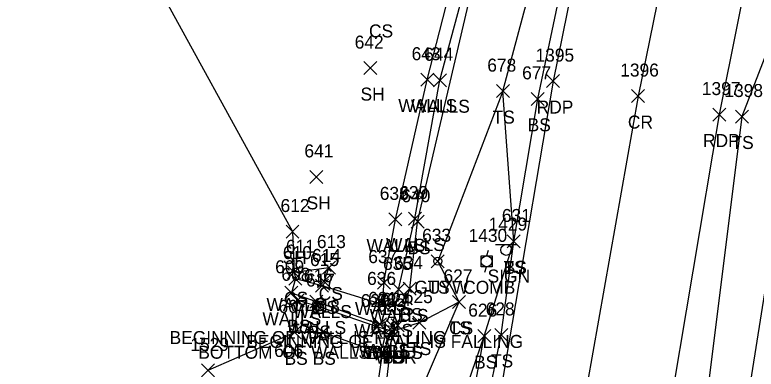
# Model space of a CAD drawing. Extents: x 1509053 to 1511576, y 400838 to 402572.
# Drawn here: x 1509675.3 to 1509789.5, y 401423.4 to 401477.9 of the extents above; entities that cross this region are included whole.
import ezdxf

# ---------------------------------------------------------------- set-up
doc = ezdxf.new("R2010")
doc.units = 0
for name, color, linetype in [('L_A', 7, 'Continuous'), ('L_C', 7, 'Continuous'), ('L_I', 7, 'Continuous'), ('L_TIC', 7, 'Continuous'), ('LABL', 7, 'Continuous'), ('LAWA', 7, 'Continuous'), ('LELB', 7, 'Continuous'), ('LFNC', 7, 'Continuous'), ('LSOGP', 7, 'Continuous'), ('LWS', 7, 'Continuous'), ('P_A', 7, 'Continuous'), ('P_I', 7, 'Continuous'), ('P_TIC', 7, 'Continuous'), ('PET', 7, 'Continuous'), ('PRC', 7, 'Continuous'), ('S_A', 7, 'Continuous'), ('S_I', 7, 'Continuous'), ('SSGN', 7, 'Continuous'), ('U_A', 7, 'Continuous'), ('U_I', 7, 'Continuous'), ('UP', 7, 'Continuous'), ('UPGW', 7, 'Continuous')]:
    doc.layers.add(name, color=color, linetype=linetype)

msp = doc.modelspace()

# ---------------------------------------------------------------- linework, layer by layer
at = {"layer": 'L_TIC'}
for points in [[(1509729.04, 401468.69), (1509731.04, 401470.69)], [(1509731.04, 401468.69), (1509729.04, 401470.69)], [(1509737.81, 401466.91), (1509739.81, 401468.91)], [(1509739.81, 401466.91), (1509737.81, 401468.91)], [(1509739.75, 401466.82), (1509741.75, 401468.82)], [(1509741.75, 401466.82), (1509739.75, 401468.82)], [(1509749.46, 401465.15), (1509751.46, 401467.15)], [(1509751.46, 401465.15), (1509749.46, 401467.15)], [(1509754.83, 401463.96), (1509756.83, 401465.96)], [(1509756.83, 401463.96), (1509754.83, 401465.96)], [(1509786.27, 401461.24), (1509788.27, 401463.24)], [(1509788.27, 401461.24), (1509786.27, 401463.24)], [(1509720.73, 401451.95), (1509722.73, 401453.95)], [(1509722.73, 401451.95), (1509720.73, 401453.95)], [(1509732.9, 401445.41), (1509734.9, 401447.41)], [(1509734.9, 401445.41), (1509732.9, 401447.41)], [(1509735.9, 401445.54), (1509737.9, 401447.54)], [(1509737.9, 401445.54), (1509735.9, 401447.54)], [(1509736.32, 401445.05), (1509738.32, 401447.05)], [(1509738.32, 401445.05), (1509736.32, 401447.05)], [(1509717.05, 401443.54), (1509719.05, 401445.54)], [(1509719.05, 401443.54), (1509717.05, 401445.54)], [(1509751.14, 401442.01), (1509753.14, 401444.01)], [(1509753.14, 401442.01), (1509751.14, 401444.01)], [(1509751.14, 401442.01), (1509753.14, 401444.01)], [(1509753.14, 401442.01), (1509751.14, 401444.01)], [(1509739.43, 401438.97), (1509741.43, 401440.97)], [(1509741.43, 401438.97), (1509739.43, 401440.97)], [(1509717.3, 401437.26), (1509719.3, 401439.26)], [(1509719.3, 401437.26), (1509717.3, 401439.26)], [(1509722.65, 401437.99), (1509724.65, 401439.99)], [(1509724.65, 401437.99), (1509722.65, 401439.99)], [(1509717.5, 401436.3), (1509719.5, 401438.3)], [(1509719.5, 401436.3), (1509717.5, 401438.3)], [(1509721.59, 401435.22), (1509723.59, 401437.22)], [(1509723.59, 401435.22), (1509721.59, 401437.22)], [(1509721.9, 401435.86), (1509723.9, 401437.86)], [(1509723.9, 401435.86), (1509721.9, 401437.86)], [(1509731.13, 401435.68), (1509733.13, 401437.68)], [(1509733.13, 401435.68), (1509731.13, 401437.68)], [(1509735.1, 401434.75), (1509737.1, 401436.75)], [(1509737.1, 401434.75), (1509735.1, 401436.75)], [(1509716.88, 401434.11), (1509718.88, 401436.11)], [(1509718.88, 401434.11), (1509716.88, 401436.11)], [(1509733.4, 401434.62), (1509735.4, 401436.62)], [(1509735.4, 401434.62), (1509733.4, 401436.62)], [(1509717.83, 401432.96), (1509719.83, 401434.96)], [(1509719.83, 401432.96), (1509717.83, 401434.96)], [(1509720.7, 401432.75), (1509722.7, 401434.75)], [(1509722.7, 401432.75), (1509720.7, 401434.75)], [(1509742.72, 401432.71), (1509744.72, 401434.71)], [(1509744.72, 401432.71), (1509742.72, 401434.71)], [(1509742.72, 401432.71), (1509744.72, 401434.71)], [(1509744.72, 401432.71), (1509742.72, 401434.71)], [(1509720.97, 401432.07), (1509722.97, 401434.07)], [(1509722.97, 401432.07), (1509720.97, 401434.07)], [(1509731.01, 401432.32), (1509733.01, 401434.32)], [(1509733.01, 401432.32), (1509731.01, 401434.32)], [(1509730.54, 401429.25), (1509732.54, 401431.25)], [(1509732.54, 401429.25), (1509730.54, 401431.25)], [(1509733.23, 401429.09), (1509735.23, 401431.09)], [(1509735.23, 401429.09), (1509733.23, 401431.09)], [(1509736.6, 401429.52), (1509738.6, 401431.52)], [(1509738.6, 401429.52), (1509736.6, 401431.52)], [(1509717.39, 401428.02), (1509719.39, 401430.02)], [(1509719.39, 401428.02), (1509717.39, 401430.02)], [(1509721.72, 401428.03), (1509723.72, 401430.03)], [(1509723.72, 401428.03), (1509721.72, 401430.03)], [(1509730.05, 401428.91), (1509732.05, 401430.91)], [(1509732.05, 401428.91), (1509730.05, 401430.91)], [(1509732.42, 401428.22), (1509734.42, 401430.22)], [(1509734.42, 401428.22), (1509732.42, 401430.22)], [(1509732.42, 401428.22), (1509734.42, 401430.22)], [(1509734.42, 401428.22), (1509732.42, 401430.22)], [(1509732.42, 401428.22), (1509734.42, 401430.22)], [(1509734.42, 401428.22), (1509732.42, 401430.22)], [(1509732.42, 401428.22), (1509734.42, 401430.22)], [(1509734.42, 401428.22), (1509732.42, 401430.22)], [(1509732.5, 401428.94), (1509734.5, 401430.94)], [(1509734.5, 401428.94), (1509732.5, 401430.94)], [(1509746.58, 401427.44), (1509748.58, 401429.44)], [(1509748.58, 401427.44), (1509746.58, 401429.44)], [(1509746.58, 401427.44), (1509748.58, 401429.44)], [(1509748.58, 401427.44), (1509746.58, 401429.44)], [(1509749.21, 401427.63), (1509751.21, 401429.63)], [(1509751.21, 401427.63), (1509749.21, 401429.63)], [(1509730.91, 401424.72), (1509732.91, 401426.72)], [(1509732.91, 401424.72), (1509730.91, 401426.72)], [(1509730.91, 401424.72), (1509732.91, 401426.72)], [(1509732.91, 401424.72), (1509730.91, 401426.72)], [(1509704.02, 401422.16), (1509706.02, 401424.16)], [(1509706.02, 401422.16), (1509704.02, 401424.16)]]:
    msp.add_lwpolyline(points, dxfattribs=at)
at = {"layer": 'LABL'}
msp.add_lwpolyline([(1509804.43, 401450.94), (1509793.73, 401453.86), (1509788.09, 401418.27)], dxfattribs=at)
at = {"layer": 'LAWA'}
msp.add_lwpolyline([(1509733.42, 401429.22), (1509726.88, 401372.81)], dxfattribs=at)
at = {"layer": 'LELB'}
for points in [[(1509747.77, 401416.63), (1509750.21, 401428.63), (1509752.14, 401443.01), (1509750.46, 401466.15), (1509760.48, 401503.51), (1509765.49, 401528.65), (1509770.9, 401551.56), (1509776.3, 401572.59), (1509780.48, 401596.32), (1509778.93, 401605.73), (1509782.51, 401627.45), (1509784.95, 401662.22), (1509781.8, 401680.58), (1509772.99, 401719.38), (1509769.17, 401721), (1509769.65, 401723.75), (1509771.91, 401724.32), (1509762.66, 401754.93), (1509756.13, 401775.54), (1509751.07, 401789.41), (1509736.27, 401824.32), (1509727.62, 401840.87), (1509712.26, 401861.01), (1509694.01, 401878.11)], [(1509745.54, 401417.2), (1509747.58, 401428.44), (1509752.14, 401443.01), (1509755.83, 401464.96), (1509763.87, 401503), (1509769.15, 401528.1), (1509775.42, 401550.94), (1509779.3, 401571.9), (1509785.18, 401596.41), (1509784.53, 401607.91), (1509782.51, 401627.45), (1509780.91, 401662.72), (1509779.34, 401679.41)], [(1509718.39, 401429.02), (1509722.72, 401429.03), (1509731.91, 401425.72), (1509733.42, 401429.22), (1509734.23, 401430.09), (1509736.1, 401435.75), (1509737.32, 401446.05), (1509750.89, 401504.23), (1509758.2, 401530.5), (1509764, 401552.62), (1509769.43, 401572.51), (1509773.58, 401598.87), (1509773.31, 401621.52)], [(1509804.85, 401507.7), (1509787.26, 401462.24), (1509781.12, 401412.96), (1509770.82, 401363.84), (1509763.41, 401313.99)], [(1509750.46, 401466.15), (1509740.43, 401439.97)], [(1509733.42, 401429.22), (1509737.6, 401430.52), (1509743.72, 401433.71), (1509740.43, 401439.97)], [(1509718.3, 401438.26), (1509723.65, 401438.99), (1509722.9, 401436.86)], [(1509718.83, 401433.96), (1509721.97, 401433.07), (1509731.05, 401429.91), (1509733.42, 401429.22)], [(1509736.96, 401417.99), (1509743.72, 401433.71)], [(1509743.77, 401417.36), (1509747.58, 401428.44)]]:
    msp.add_lwpolyline(points, dxfattribs=at)
at = {"layer": 'LFNC'}
msp.add_lwpolyline([(1509731.33, 401421.95), (1509731.91, 401425.72)], dxfattribs=at)
at = {"layer": 'LSOGP'}
msp.add_lwpolyline([(1509619.06, 401604.82), (1509615.52, 401571.4), (1509614.57, 401540.12), (1509638.88, 401488.13), (1509666.35, 401492.77), (1509693.47, 401489.31), (1509718.05, 401444.54), (1509718.3, 401438.26), (1509718.5, 401437.3), (1509717.88, 401435.11), (1509718.83, 401433.96), (1509718.39, 401429.02), (1509705.02, 401423.16)], dxfattribs=at)
at = {"layer": 'LWS'}
for points in [[(1509717.88, 401435.11), (1509721.7, 401433.75), (1509731.54, 401430.25), (1509733.5, 401429.94), (1509734.4, 401435.62), (1509736.9, 401446.54), (1509740.75, 401467.82), (1509750.64, 401504.57), (1509757.35, 401530.39), (1509763.03, 401552.54), (1509769.16, 401573.45), (1509772.81, 401598.99), (1509772.29, 401620.91), (1509769.9, 401620.93), (1509768.93, 401624.44), (1509768.59, 401630.72)], [(1509718.5, 401437.3), (1509722.59, 401436.22), (1509732.01, 401433.32), (1509732.13, 401436.68), (1509733.9, 401446.41), (1509738.81, 401467.91), (1509748.4, 401505.28), (1509755.23, 401531.03), (1509760.12, 401553.19), (1509765.7, 401573.56), (1509769.59, 401600.16), (1509769.79, 401617.16), (1509767.46, 401619.69), (1509767.52, 401624.27), (1509767.18, 401630.52)]]:
    msp.add_lwpolyline(points, dxfattribs=at)
at = {"layer": 'P_TIC'}
for points in [[(1509757.17, 401466.69), (1509759.17, 401468.69)], [(1509759.17, 401466.69), (1509757.17, 401468.69)], [(1509770.28, 401464.39), (1509772.28, 401466.39)], [(1509772.28, 401464.39), (1509770.28, 401466.39)], [(1509782.79, 401461.54), (1509784.79, 401463.54)], [(1509784.79, 401461.54), (1509782.79, 401463.54)]]:
    msp.add_lwpolyline(points, dxfattribs=at)
at = {"layer": 'PET'}
for points in [[(1509690.27, 401895.46), (1509701.64, 401882.87), (1509726.68, 401848.01), (1509747.74, 401803.41), (1509763.81, 401758.01), (1509775.46, 401713.07), (1509786.05, 401661.7), (1509787.8, 401644.85), (1509788.16, 401621.99), (1509786.62, 401596.26), (1509780.1, 401566.45), (1509768.35, 401517.81), (1509758.18, 401467.69), (1509749.79, 401418)], [(1509812.34, 401557.62), (1509800.22, 401536.88), (1509792.46, 401505.8), (1509783.79, 401462.54), (1509775.66, 401414.3), (1509767.41, 401364.72), (1509759.54, 401315.03), (1509750.83, 401266.46)]]:
    msp.add_lwpolyline(points, dxfattribs=at)
at = {"layer": 'PRC'}
msp.add_lwpolyline([(1509781.27, 401514.31), (1509771.28, 401465.39), (1509762.57, 401416.11)], dxfattribs=at)
at = {"layer": 'SSGN'}
for p, q in [((1509749.32, 401442.53), (1509752.66, 401442.53)), ((1509750.97, 401441.7), (1509750.97, 401441.7))]:
    msp.add_line(p, q, dxfattribs=at)
msp.add_circle((1509750.97, 401441.7), 0.833, dxfattribs=at)
at = {"layer": 'UP'}
for p, q in [((1509748.2, 401441.62), (1509747.95, 401440.78)), ((1509747.12, 401439.12), (1509747.12, 401440.78)), ((1509747.12, 401440.78), (1509748.78, 401440.78)), ((1509748.78, 401440.78), (1509748.78, 401439.12)), ((1509748.78, 401439.12), (1509747.12, 401439.12)), ((1509747.7, 401438.28), (1509747.95, 401439.12)), ((1509747.95, 401439.95), (1509747.95, 401439.95))]:
    msp.add_line(p, q, dxfattribs=at)
msp.add_circle((1509747.95, 401439.95), 0.833, dxfattribs=at)
at = {"layer": 'UPGW'}
for radius in [0.625, 0.0833]:
    msp.add_circle((1509740.43, 401439.97), radius, dxfattribs=at)

# ---------------------------------------------------------------- texts
at = {"layer": 'L_A'}
for s, p in [('CS', (1509729.83, 401474.41)), ('SH', (1509728.53, 401464.69)), ('WALLS', (1509734.35, 401462.91)), ('WALLS', (1509736.3, 401462.82)), ('TS', (1509748.87, 401461.15)), ('BS', (1509754.27, 401459.96)), ('TS', (1509785.67, 401457.24)), ('SH', (1509720.22, 401447.95)), ('WALLS', (1509729.44, 401441.41)), ('WALLS', (1509732.45, 401441.54)), ('BS', (1509735.76, 401441.05)), ('SH', (1509716.54, 401439.54)), ('TS', (1509750.55, 401438.01)), ('BS', (1509750.58, 401438.01)), ('TS', (1509738.84, 401434.97)), ('CS', (1509722.09, 401433.99)), ('CS', (1509716.75, 401433.26)), ('WALLS', (1509714.04, 401432.3)), ('CS', (1509721.34, 401431.86)), ('WALLS', (1509727.67, 401431.68)), ('WALLS', (1509718.13, 401431.22)), ('WALLS', (1509729.94, 401430.62)), ('BS', (1509734.54, 401430.75)), ('WALLS', (1509713.42, 401430.11)), ('WALLS', (1509717.24, 401428.75)), ('BS', (1509717.27, 401428.96)), ('BS', (1509720.41, 401428.07)), ('WALLS', (1509727.55, 401428.32)), ('TS', (1509742.13, 401428.71)), ('CS', (1509742.16, 401428.71)), ('WALLS', (1509727.08, 401425.25)), ('WALLS', (1509729.04, 401424.94)), ('BS', (1509729.49, 401424.91)), ('BS', (1509732.67, 401425.09)), ('TS', (1509736.01, 401425.52)), ('BS', (1509716.83, 401424.02)), ('BS', (1509721.16, 401424.03)), ('WDR', (1509730.78, 401424.22)), ('TS', (1509731.83, 401424.22)), ('BS', (1509731.86, 401424.22)), ('BS', (1509731.86, 401424.22)), ('BS', (1509746.02, 401423.44)), ('BS', (1509746.02, 401423.44)), ('TS', (1509748.62, 401423.63))]:
    msp.add_text(s, height=2, dxfattribs=at).set_placement(p)
at = {"layer": 'L_C'}
for s, p in [('BEGINNING OF WALL IS FALLING', (1509699.12, 401427.22)), ('BEGINNING OF WALL IS FALLING', (1509710.92, 401426.62)), ('BOTTOM  OF WALLS', (1509703.54, 401424.96))]:
    msp.add_text(s, height=2, dxfattribs=at).set_placement(p)
at = {"layer": 'L_I'}
for s, p in [('642', (1509727.63, 401472.69)), ('643', (1509736.4, 401470.91)), ('644', (1509738.34, 401470.82)), ('678', (1509748.05, 401469.15)), ('677', (1509753.42, 401467.96)), ('1398', (1509784.57, 401465.24)), ('641', (1509719.88, 401455.95)), ('638', (1509731.49, 401449.41)), ('639', (1509734.49, 401449.54)), ('640', (1509734.82, 401449.05)), ('612', (1509716.21, 401447.54)), ('631', (1509750.3, 401446.01)), ('631', (1509750.3, 401446.01)), ('633', (1509738.02, 401442.97)), ('613', (1509721.81, 401441.99)), ('611', (1509717.03, 401441.26)), ('610', (1509716.57, 401440.3)), ('614', (1509721.06, 401439.86)), ('637', (1509729.72, 401439.68)), ('615', (1509720.75, 401439.22)), ('635', (1509731.99, 401438.62)), ('634', (1509733.69, 401438.75)), ('609', (1509715.38, 401438.11)), ('608', (1509716.34, 401436.96)), ('616', (1509719.8, 401436.75)), ('617', (1509720.13, 401436.07)), ('636', (1509729.54, 401436.32)), ('627', (1509741.31, 401436.71)), ('627', (1509741.31, 401436.71)), ('620', (1509728.55, 401432.91)), ('621', (1509729.69, 401433.25)), ('622', (1509731.09, 401432.94)), ('624', (1509731.82, 401433.09)), ('625', (1509735.19, 401433.52)), ('607', (1509715.9, 401432.02)), ('618', (1509720.88, 401432.03)), ('623', (1509731.01, 401432.22)), ('623', (1509731.01, 401432.22)), ('623', (1509731.01, 401432.22)), ('623', (1509731.01, 401432.22)), ('626', (1509745.12, 401431.44)), ('626', (1509745.12, 401431.44)), ('628', (1509747.8, 401431.63)), ('619', (1509730.06, 401428.72)), ('619', (1509730.06, 401428.72)), ('1529', (1509702.32, 401426.16)), ('606', (1509715.23, 401425.23)), ('605', (1509728.84, 401424.95))]:
    msp.add_text(s, height=2, dxfattribs=at).set_placement(p)
at = {"layer": 'P_A'}
for s, p in [('RDP', (1509755.66, 401462.69)), ('CR', (1509769.71, 401460.39)), ('RDP', (1509781.28, 401457.54))]:
    msp.add_text(s, height=2, dxfattribs=at).set_placement(p)
at = {"layer": 'P_I'}
for s, p in [('1395', (1509755.48, 401470.69)), ('1396', (1509768.53, 401468.39)), ('1397', (1509781.1, 401465.54))]:
    msp.add_text(s, height=2, dxfattribs=at).set_placement(p)
at = {"layer": 'S_A'}
msp.add_text('SIGN', height=2, dxfattribs=at).set_placement((1509748.11, 401436.68))
at = {"layer": 'S_I'}
msp.add_text('1429', height=2, dxfattribs=at).set_placement((1509748.25, 401444.68))
at = {"layer": 'U_A'}
for s, p in [('GUYW', (1509736.82, 401434.97)), ('COMB', (1509744.34, 401434.95))]:
    msp.add_text(s, height=2, dxfattribs=at).set_placement(p)
at = {"layer": 'U_I'}
for s, p in [('633', (1509738.02, 401442.97)), ('1430', (1509745.17, 401442.95))]:
    msp.add_text(s, height=2, dxfattribs=at).set_placement(p)

doc.saveas('drawing.dxf')
